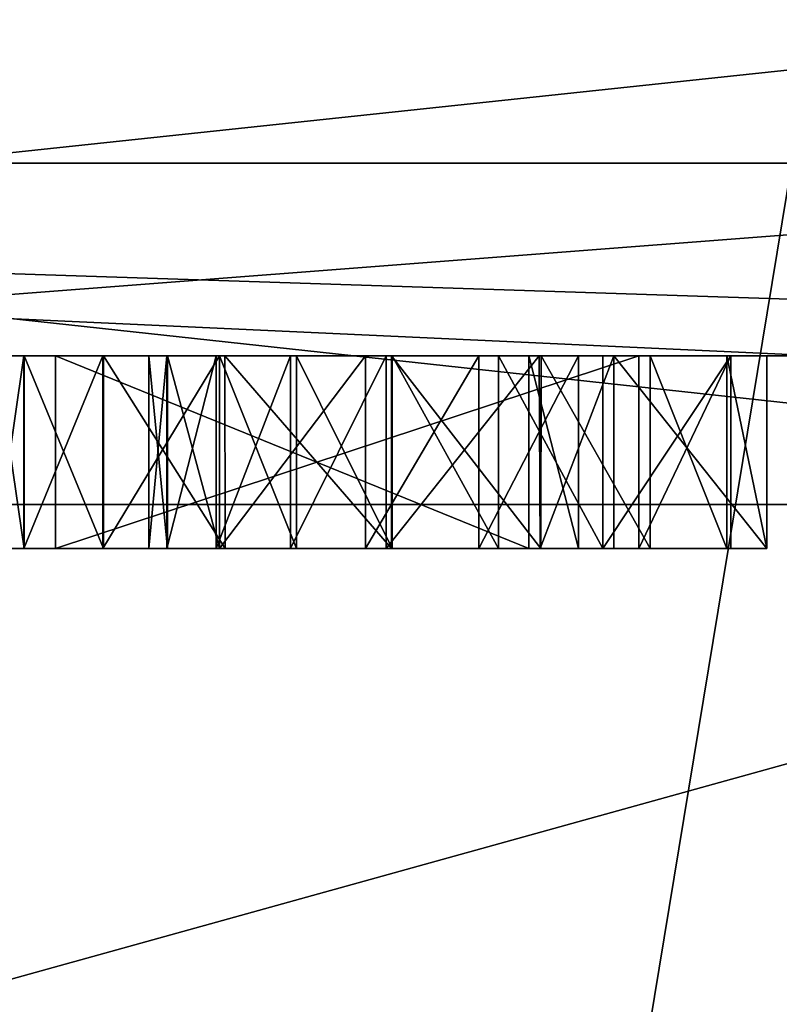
# Model space of a CAD drawing. Header units: millimetres. Extents: x -50 to 50, y -22 to 96.
# Tile 334 of 374: x -4.41 to -2.44, y 85.32 to 87.87. Entities that reach past the tile are written whole.
import ezdxf

# ---------------------------------------------------------------- set-up
doc = ezdxf.new("R2010")
doc.units = ezdxf.units.MM
doc.header["$LTSCALE"] = 65.185185
for name, color, linetype in [('1633', 7, 'CONTINUOUS'), ('1635', 7, 'CONTINUOUS'), ('1636', 7, 'CONTINUOUS'), ('1638', 7, 'CONTINUOUS'), ('2685', 7, 'CONTINUOUS'), ('2690', 7, 'CONTINUOUS'), ('2844', 7, 'CONTINUOUS'), ('2884', 7, 'CONTINUOUS'), ('3005', 7, 'CONTINUOUS'), ('3006', 7, 'CONTINUOUS'), ('3007', 7, 'CONTINUOUS'), ('3008', 7, 'CONTINUOUS'), ('3009', 7, 'CONTINUOUS'), ('3010', 7, 'CONTINUOUS'), ('3011', 7, 'CONTINUOUS'), ('3012', 7, 'CONTINUOUS'), ('3013', 7, 'CONTINUOUS'), ('3014', 7, 'CONTINUOUS'), ('3015', 7, 'CONTINUOUS'), ('3016', 7, 'CONTINUOUS'), ('3017', 7, 'CONTINUOUS'), ('3018', 7, 'CONTINUOUS'), ('3019', 7, 'CONTINUOUS'), ('3020', 7, 'CONTINUOUS'), ('3021', 7, 'CONTINUOUS'), ('3022', 7, 'CONTINUOUS'), ('3023', 7, 'CONTINUOUS'), ('3024', 7, 'CONTINUOUS'), ('3506', 7, 'CONTINUOUS'), ('3525', 7, 'CONTINUOUS')]:
    doc.layers.add(name, color=color, linetype=linetype)

msp = doc.modelspace()

# ---------------------------------------------------------------- linework, layer by layer
at = {"layer": '1633', "color": 7, "linetype": 'CONTINUOUS', "true_color": 0xe0f2ff}
for points in [[(-13.199, 87.5, 34.9907), (-2.4102, 87.5, 40.8332), (-12.3744, 27, 35.8744), (-13.199, 87.5, 34.9907)], [(-12.3744, 27, 35.8744), (-2.4102, 87.5, 40.8332), (-1.1745, 73, 40.9605), (-12.3744, 27, 35.8744)]]:
    msp.add_3dface(points, dxfattribs=at)
at = {"layer": '1635', "color": 7, "linetype": 'CONTINUOUS', "true_color": 0xe0f2ff}
for points in [[(-12.3744, 27, -29.8744), (0, 27, -35), (-12.3744, 87.5, -29.8744), (-12.3744, 27, -29.8744)], [(-12.3744, 87.5, -29.8744), (0, 27, -35), (0, 87.5, -35), (-12.3744, 87.5, -29.8744)]]:
    msp.add_3dface(points, dxfattribs=at)
at = {"layer": '1636', "color": 7, "linetype": 'CONTINUOUS', "true_color": 0xe0f2ff}
for points in [[(0, 86.6144, -36.3), (-13.0137, 86.6144, -31.0678), (0, 88, -35.5), (0, 86.6144, -36.3)], [(0, 88, -35.5), (-13.0137, 86.6144, -31.0678), (-12.7283, 88, -30.2276), (0, 88, -35.5)]]:
    msp.add_3dface(points, dxfattribs=at)
at = {"layer": '1638', "color": 7, "linetype": 'CONTINUOUS', "true_color": 0xe0f2ff}
for points in [[(0, 86.6144, 42.3), (-12.7283, 88, 36.2276), (-13.0137, 86.6144, 37.0678), (0, 86.6144, 42.3)], [(0, 88, 41.5), (-12.7283, 88, 36.2276), (0, 86.6144, 42.3), (0, 88, 41.5)]]:
    msp.add_3dface(points, dxfattribs=at)
at = {"layer": '2685', "color": 7, "linetype": 'CONTINUOUS', "true_color": 0xa80407}
for points in [[(-17, 87, 23.5), (-17, 87, -17.5), (17, 87, 23.5), (-17, 87, 23.5)], [(17, 87, 23.5), (-17, 87, -17.5), (-3.4481, 87, -15.9369), (17, 87, 23.5)], [(-17, 87, -17.5), (-12.0254, 87, -29.5162), (-4.1971, 87, -17.6492), (-17, 87, -17.5)], [(-3.4481, 87, -15.9369), (-17, 87, -17.5), (-3.88, 87, -16.0133), (-3.4481, 87, -15.9369)], [(-3.88, 87, -16.0133), (-17, 87, -17.5), (-4.195, 87, -16.2245), (-3.88, 87, -16.0133)], [(-4.195, 87, -16.2245), (-17, 87, -17.5), (-4.4007, 87, -16.5425), (-4.195, 87, -16.2245)], [(-4.4007, 87, -16.5425), (-17, 87, -17.5), (-4.4745, 87, -16.9633), (-4.4007, 87, -16.5425)], [(-4.4745, 87, -16.9633), (-17, 87, -17.5), (-4.4013, 87, -17.36), (-4.4745, 87, -16.9633)], [(-4.4013, 87, -17.36), (-17, 87, -17.5), (-4.1971, 87, -17.6492), (-4.4013, 87, -17.36)], [(-12.8219, 87, 34.6624), (-17, 87, 23.5), (12.8219, 87, 34.6624), (-12.8219, 87, 34.6624)], [(12.8219, 87, 34.6624), (-17, 87, 23.5), (17, 87, 23.5), (12.8219, 87, 34.6624)], [(-2.3413, 87, 40.338), (-12.8219, 87, 34.6624), (-2.103, 87, 40.2671), (-2.3413, 87, 40.338)], [(-2.103, 87, 40.2671), (-12.8219, 87, 34.6624), (-2, 87, 40.0409), (-2.103, 87, 40.2671)], [(-2, 87, 40.0409), (-12.8219, 87, 34.6624), (-2, 87, 39.2356), (-2, 87, 40.0409)], [(-2, 87, 39.2356), (-12.8219, 87, 34.6624), (-1.6192, 87, 38.3164), (-2, 87, 39.2356)], [(-1.6192, 87, 38.3164), (-12.8219, 87, 34.6624), (-0.7, 87, 37.9356), (-1.6192, 87, 38.3164)], [(-0.7, 87, 37.9356), (-12.8219, 87, 34.6624), (0.7, 87, 37.9356), (-0.7, 87, 37.9356)], [(0.7, 87, 37.9356), (-12.8219, 87, 34.6624), (12.8219, 87, 34.6624), (0.7, 87, 37.9356)], [(12.0254, 87, -29.5162), (17, 87, -17.5), (-12.0254, 87, -29.5162), (12.0254, 87, -29.5162)], [(-12.0254, 87, -29.5162), (17, 87, -17.5), (3.1874, 87, -18.8982), (-12.0254, 87, -29.5162)], [(-6.5084, 87, -33.2048), (12.0254, 87, -29.5162), (-12.0254, 87, -29.5162), (-6.5084, 87, -33.2048)], [(-12.0254, 87, -29.5162), (3.1874, 87, -18.8982), (1.1263, 87, -18.9633), (-12.0254, 87, -29.5162)], [(-12.0254, 87, -29.5162), (1.1263, 87, -18.9633), (-1.2749, 87, -18.9633), (-12.0254, 87, -29.5162)], [(-1.5009, 87, -18.9404), (-12.0254, 87, -29.5162), (-1.2749, 87, -18.9633), (-1.5009, 87, -18.9404)], [(-12.0254, 87, -29.5162), (-1.5009, 87, -18.9404), (-2.8065, 87, -18.8982), (-12.0254, 87, -29.5162)], [(-4.1971, 87, -17.6492), (-12.0254, 87, -29.5162), (-3.8942, 87, -17.8379), (-4.1971, 87, -17.6492)], [(-3.8942, 87, -17.8379), (-12.0254, 87, -29.5162), (-4.3198, 87, -18.5316), (-3.8942, 87, -17.8379)], [(-4.3198, 87, -18.5316), (-12.0254, 87, -29.5162), (-4.3198, 87, -18.8982), (-4.3198, 87, -18.5316)], [(-4.3198, 87, -18.8982), (-12.0254, 87, -29.5162), (-2.8065, 87, -18.8982), (-4.3198, 87, -18.8982)], [(6.5084, 87, -33.2048), (12.0254, 87, -29.5162), (-6.5084, 87, -33.2048), (6.5084, 87, -33.2048)], [(0, 87, -34.5), (6.5084, 87, -33.2048), (-6.5084, 87, -33.2048), (0, 87, -34.5)], [(-3.5153, 87, -17.9043), (-3.8942, 87, -17.8379), (-4.3198, 87, -18.5316), (-3.5153, 87, -17.9043)], [(-3.2219, 87, -17.8572), (-3.5153, 87, -17.9043), (-4.3198, 87, -18.5316), (-3.2219, 87, -17.8572)], [(-2.9633, 87, -17.7169), (-3.2219, 87, -17.8572), (-4.3198, 87, -18.5316), (-2.9633, 87, -17.7169)], [(-3.0916, 87, -18.5316), (-2.9633, 87, -17.7169), (-4.3198, 87, -18.5316), (-3.0916, 87, -18.5316)], [(-2.1752, 87, -16.9735), (-2.4745, 87, -16.778), (-4.0774, 87, -16.9246), (-2.1752, 87, -16.9735)], [(-4.0287, 87, -17.1879), (-2.1752, 87, -16.9735), (-4.0774, 87, -16.9246), (-4.0287, 87, -17.1879)], [(-4.0774, 87, -16.9246), (-2.4745, 87, -16.778), (-2.8717, 87, -16.778), (-4.0774, 87, -16.9246)], [(-4.0312, 87, -16.6637), (-4.0774, 87, -16.9246), (-2.8717, 87, -16.778), (-4.0312, 87, -16.6637)], [(-3.9028, 87, -16.472), (-4.0312, 87, -16.6637), (-3.0648, 87, -16.4221), (-3.9028, 87, -16.472)], [(-3.0648, 87, -16.4221), (-4.0312, 87, -16.6637), (-2.8717, 87, -16.778), (-3.0648, 87, -16.4221)], [(-2.9002, 87, -17.2729), (-2.1752, 87, -16.9735), (-4.0287, 87, -17.1879), (-2.9002, 87, -17.2729)], [(-3.8941, 87, -17.3747), (-2.9002, 87, -17.2729), (-4.0287, 87, -17.1879), (-3.8941, 87, -17.3747)], [(-3.7104, 87, -16.3471), (-3.9028, 87, -16.472), (-3.0648, 87, -16.4221), (-3.7104, 87, -16.3471)], [(-3.1705, 87, -17.4763), (-2.9002, 87, -17.2729), (-3.8941, 87, -17.3747), (-3.1705, 87, -17.4763)], [(-3.6944, 87, -17.4951), (-3.1705, 87, -17.4763), (-3.8941, 87, -17.3747), (-3.6944, 87, -17.4951)], [(-3.4623, 87, -16.3035), (-3.7104, 87, -16.3471), (-3.0648, 87, -16.4221), (-3.4623, 87, -16.3035)], [(-3.446, 87, -17.5377), (-3.1705, 87, -17.4763), (-3.6944, 87, -17.4951), (-3.446, 87, -17.5377)], [(-1.224, 87, -15.9369), (17, 87, 23.5), (-3.4481, 87, -15.9369), (-1.224, 87, -15.9369)], [(-3.0604, 87, -15.9954), (-1.224, 87, -15.9369), (-3.4481, 87, -15.9369), (-3.0604, 87, -15.9954)], [(-1.6286, 87, -16.014), (-1.224, 87, -15.9369), (-3.0604, 87, -15.9954), (-1.6286, 87, -16.014)], [(-2.7771, 87, -16.1516), (-1.6286, 87, -16.014), (-3.0604, 87, -15.9954), (-2.7771, 87, -16.1516)], [(-2.5682, 87, -17.2974), (-2.1752, 87, -16.9735), (-2.9002, 87, -17.2729), (-2.5682, 87, -17.2974)], [(-2.0659, 87, -18.4319), (-2.1202, 87, -18.1629), (-2.8065, 87, -18.8982), (-2.0659, 87, -18.4319)], [(-2.1202, 87, -18.1629), (-1.9262, 87, -17.6268), (-2.8065, 87, -18.8982), (-2.1202, 87, -18.1629)], [(-1.9728, 87, -18.6309), (-2.0659, 87, -18.4319), (-2.8065, 87, -18.8982), (-1.9728, 87, -18.6309)], [(-1.8424, 87, -18.7751), (-1.9728, 87, -18.6309), (-2.8065, 87, -18.8982), (-1.8424, 87, -18.7751)], [(-1.6843, 87, -18.8778), (-1.8424, 87, -18.7751), (-2.8065, 87, -18.8982), (-1.6843, 87, -18.8778)], [(-1.5009, 87, -18.9404), (-1.6843, 87, -18.8778), (-2.8065, 87, -18.8982), (-1.5009, 87, -18.9404)], [(-1.9262, 87, -17.6268), (-2.1098, 87, -17.3432), (-2.8065, 87, -18.8982), (-1.9262, 87, -17.6268)], [(-2.8065, 87, -18.8982), (-2.1098, 87, -17.3432), (-2.5682, 87, -17.2974), (-2.8065, 87, -18.8982)], [(-1.9206, 87, -16.2301), (-1.6286, 87, -16.014), (-2.7771, 87, -16.1516), (-1.9206, 87, -16.2301)], [(-2.5783, 87, -16.4019), (-1.9206, 87, -16.2301), (-2.7771, 87, -16.1516), (-2.5783, 87, -16.4019)], [(-2.1074, 87, -16.551), (-1.9206, 87, -16.2301), (-2.5783, 87, -16.4019), (-2.1074, 87, -16.551)], [(-2.4745, 87, -16.778), (-2.1074, 87, -16.551), (-2.5783, 87, -16.4019), (-2.4745, 87, -16.778)], [(-2.1098, 87, -17.3432), (-2.1752, 87, -16.9735), (-2.5682, 87, -17.2974), (-2.1098, 87, -17.3432)], [(-2.1752, 87, -16.9735), (-2.1074, 87, -16.551), (-2.4745, 87, -16.778), (-2.1752, 87, -16.9735)]]:
    msp.add_3dface(points, dxfattribs=at)
at = {"layer": '2690', "color": 7, "linetype": 'CONTINUOUS', "true_color": 0x21211a}
for points in [[(-4.0774, 86.5, -16.9246), (-4.0312, 86.5, -16.6638), (-4.4745, 86.5, -16.9633), (-4.0774, 86.5, -16.9246)], [(-4.4745, 86.5, -16.9633), (-4.0312, 86.5, -16.6638), (-4.4006, 86.5, -16.5424), (-4.4745, 86.5, -16.9633)], [(-4.0288, 86.5, -17.1878), (-4.0774, 86.5, -16.9246), (-4.4745, 86.5, -16.9633), (-4.0288, 86.5, -17.1878)], [(-4.4013, 86.5, -17.36), (-4.0288, 86.5, -17.1878), (-4.4745, 86.5, -16.9633), (-4.4013, 86.5, -17.36)], [(-3.8941, 86.5, -17.3747), (-4.0288, 86.5, -17.1878), (-4.4013, 86.5, -17.36), (-3.8941, 86.5, -17.3747)], [(-4.1971, 86.5, -17.6492), (-3.8941, 86.5, -17.3747), (-4.4013, 86.5, -17.36), (-4.1971, 86.5, -17.6492)], [(-3.9028, 86.5, -16.472), (-3.7104, 86.5, -16.3471), (-4.4006, 86.5, -16.5424), (-3.9028, 86.5, -16.472)], [(-4.4006, 86.5, -16.5424), (-3.7104, 86.5, -16.3471), (-4.195, 86.5, -16.2245), (-4.4006, 86.5, -16.5424)], [(-4.0312, 86.5, -16.6638), (-3.9028, 86.5, -16.472), (-4.4006, 86.5, -16.5424), (-4.0312, 86.5, -16.6638)], [(-4.3198, 86.5, -18.8982), (-2.8065, 86.5, -18.8982), (-3.0916, 86.5, -18.5316), (-4.3198, 86.5, -18.8982)], [(-4.3198, 86.5, -18.5316), (-4.3198, 86.5, -18.8982), (-3.0916, 86.5, -18.5316), (-4.3198, 86.5, -18.5316)], [(-3.6944, 86.5, -17.4951), (-3.8941, 86.5, -17.3747), (-4.1971, 86.5, -17.6492), (-3.6944, 86.5, -17.4951)], [(-3.446, 86.5, -17.5377), (-3.6944, 86.5, -17.4951), (-4.1971, 86.5, -17.6492), (-3.446, 86.5, -17.5377)], [(-2.9633, 86.5, -17.7169), (-3.446, 86.5, -17.5377), (-4.1971, 86.5, -17.6492), (-2.9633, 86.5, -17.7169)], [(-3.8943, 86.5, -17.8379), (-2.9633, 86.5, -17.7169), (-4.1971, 86.5, -17.6492), (-3.8943, 86.5, -17.8379)], [(-3.7104, 86.5, -16.3471), (-3.4623, 86.5, -16.3035), (-4.195, 86.5, -16.2245), (-3.7104, 86.5, -16.3471)], [(-4.195, 86.5, -16.2245), (-3.4623, 86.5, -16.3035), (-2.7771, 86.5, -16.1516), (-4.195, 86.5, -16.2245)], [(-3.8799, 86.5, -16.0132), (-4.195, 86.5, -16.2245), (-2.7771, 86.5, -16.1516), (-3.8799, 86.5, -16.0132)], [(-3.2219, 86.5, -17.8572), (-2.9633, 86.5, -17.7169), (-3.8943, 86.5, -17.8379), (-3.2219, 86.5, -17.8572)], [(-3.5153, 86.5, -17.9043), (-3.2219, 86.5, -17.8572), (-3.8943, 86.5, -17.8379), (-3.5153, 86.5, -17.9043)], [(-3.4481, 86.5, -15.9369), (-3.8799, 86.5, -16.0132), (-3.0606, 86.5, -15.9953), (-3.4481, 86.5, -15.9369)], [(-3.0606, 86.5, -15.9953), (-3.8799, 86.5, -16.0132), (-2.7771, 86.5, -16.1516), (-3.0606, 86.5, -15.9953)], [(-3.4623, 86.5, -16.3035), (-3.0629, 86.5, -16.4237), (-2.5781, 86.5, -16.4022), (-3.4623, 86.5, -16.3035)], [(-2.7771, 86.5, -16.1516), (-3.4623, 86.5, -16.3035), (-2.5781, 86.5, -16.4022), (-2.7771, 86.5, -16.1516)], [(-3.1703, 86.5, -17.4762), (-3.446, 86.5, -17.5377), (-2.9633, 86.5, -17.7169), (-3.1703, 86.5, -17.4762)], [(-2.9002, 86.5, -17.2729), (-3.1703, 86.5, -17.4762), (-2.5682, 86.5, -17.2974), (-2.9002, 86.5, -17.2729)], [(-2.5682, 86.5, -17.2974), (-3.1703, 86.5, -17.4762), (-2.9633, 86.5, -17.7169), (-2.5682, 86.5, -17.2974)], [(-2.8065, 86.5, -18.8982), (-2.5682, 86.5, -17.2974), (-3.0916, 86.5, -18.5316), (-2.8065, 86.5, -18.8982)], [(-3.0916, 86.5, -18.5316), (-2.5682, 86.5, -17.2974), (-2.9633, 86.5, -17.7169), (-3.0916, 86.5, -18.5316)], [(-3.0629, 86.5, -16.4237), (-2.8717, 86.5, -16.778), (-2.5781, 86.5, -16.4022), (-3.0629, 86.5, -16.4237)], [(-2.8717, 86.5, -16.778), (-2.4745, 86.5, -16.778), (-2.5781, 86.5, -16.4022), (-2.8717, 86.5, -16.778)]]:
    msp.add_3dface(points, dxfattribs=at)
at = {"layer": '2844', "color": 7, "linetype": 'CONTINUOUS', "true_color": 0xa80407}
for points in [[(-12.3744, 87.5, -29.8744), (0, 87.5, -35), (-6.5084, 87, -33.2048), (-12.3744, 87.5, -29.8744)], [(0, 87.5, -35), (0, 87, -34.5), (-6.5084, 87, -33.2048), (0, 87.5, -35)]]:
    msp.add_3dface(points, dxfattribs=at)
at = {"layer": '2884', "color": 7, "linetype": 'CONTINUOUS', "true_color": 0xa80407}
for points in [[(-2.4102, 87.5, 40.8332), (-13.199, 87.5, 34.9907), (-2.39, 87.1464, 40.6882), (-2.4102, 87.5, 40.8332)], [(-13.199, 87.5, 34.9907), (-12.8219, 87, 34.6624), (-2.3413, 87, 40.338), (-13.199, 87.5, 34.9907)], [(-13.199, 87.5, 34.9907), (-2.3413, 87, 40.338), (-2.39, 87.1464, 40.6882), (-13.199, 87.5, 34.9907)]]:
    msp.add_3dface(points, dxfattribs=at)
at = {"layer": '3005', "color": 7, "linetype": 'CONTINUOUS', "true_color": 0xa80407}
for points in [[(-2.5783, 87, -16.4019), (-2.7771, 87, -16.1516), (-2.5781, 86.5, -16.4022), (-2.5783, 87, -16.4019)], [(-2.7771, 87, -16.1516), (-2.7771, 86.5, -16.1516), (-2.5781, 86.5, -16.4022), (-2.7771, 87, -16.1516)], [(-2.4745, 87, -16.778), (-2.5783, 87, -16.4019), (-2.4745, 86.5, -16.778), (-2.4745, 87, -16.778)], [(-2.4745, 86.5, -16.778), (-2.5783, 87, -16.4019), (-2.5781, 86.5, -16.4022), (-2.4745, 86.5, -16.778)]]:
    msp.add_3dface(points, dxfattribs=at)
at = {"layer": '3006', "color": 7, "linetype": 'CONTINUOUS', "true_color": 0xa80407}
for points in [[(-3.0604, 87, -15.9954), (-3.4481, 87, -15.9369), (-3.0606, 86.5, -15.9953), (-3.0604, 87, -15.9954)], [(-3.4481, 87, -15.9369), (-3.4481, 86.5, -15.9369), (-3.0606, 86.5, -15.9953), (-3.4481, 87, -15.9369)], [(-3.0604, 87, -15.9954), (-3.0606, 86.5, -15.9953), (-2.7771, 86.5, -16.1516), (-3.0604, 87, -15.9954)], [(-2.7771, 87, -16.1516), (-3.0604, 87, -15.9954), (-2.7771, 86.5, -16.1516), (-2.7771, 87, -16.1516)]]:
    msp.add_3dface(points, dxfattribs=at)
at = {"layer": '3007', "color": 7, "linetype": 'CONTINUOUS', "true_color": 0xa80407}
for points in [[(-3.88, 87, -16.0133), (-4.195, 87, -16.2245), (-3.8799, 86.5, -16.0132), (-3.88, 87, -16.0133)], [(-4.195, 87, -16.2245), (-4.195, 86.5, -16.2245), (-3.8799, 86.5, -16.0132), (-4.195, 87, -16.2245)], [(-3.4481, 87, -15.9369), (-3.88, 87, -16.0133), (-3.4481, 86.5, -15.9369), (-3.4481, 87, -15.9369)], [(-3.88, 87, -16.0133), (-3.8799, 86.5, -16.0132), (-3.4481, 86.5, -15.9369), (-3.88, 87, -16.0133)]]:
    msp.add_3dface(points, dxfattribs=at)
at = {"layer": '3008', "color": 7, "linetype": 'CONTINUOUS', "true_color": 0xa80407}
for points in [[(-4.4007, 87, -16.5425), (-4.4745, 87, -16.9633), (-4.4006, 86.5, -16.5424), (-4.4007, 87, -16.5425)], [(-4.4745, 87, -16.9633), (-4.4745, 86.5, -16.9633), (-4.4006, 86.5, -16.5424), (-4.4745, 87, -16.9633)], [(-4.195, 87, -16.2245), (-4.4007, 87, -16.5425), (-4.195, 86.5, -16.2245), (-4.195, 87, -16.2245)], [(-4.4007, 87, -16.5425), (-4.4006, 86.5, -16.5424), (-4.195, 86.5, -16.2245), (-4.4007, 87, -16.5425)]]:
    msp.add_3dface(points, dxfattribs=at)
at = {"layer": '3009', "color": 7, "linetype": 'CONTINUOUS', "true_color": 0xa80407}
for points in [[(-4.4745, 87, -16.9633), (-4.4013, 87, -17.36), (-4.4745, 86.5, -16.9633), (-4.4745, 87, -16.9633)], [(-4.4013, 87, -17.36), (-4.4013, 86.5, -17.36), (-4.4745, 86.5, -16.9633), (-4.4013, 87, -17.36)], [(-4.4013, 87, -17.36), (-4.1971, 87, -17.6492), (-4.4013, 86.5, -17.36), (-4.4013, 87, -17.36)], [(-4.1971, 87, -17.6492), (-4.1971, 86.5, -17.6492), (-4.4013, 86.5, -17.36), (-4.1971, 87, -17.6492)]]:
    msp.add_3dface(points, dxfattribs=at)
at = {"layer": '3010', "color": 7, "linetype": 'CONTINUOUS', "true_color": 0xa80407}
for points in [[(-4.1971, 87, -17.6492), (-3.8942, 87, -17.8379), (-4.1971, 86.5, -17.6492), (-4.1971, 87, -17.6492)], [(-3.8942, 87, -17.8379), (-3.8943, 86.5, -17.8379), (-4.1971, 86.5, -17.6492), (-3.8942, 87, -17.8379)], [(-3.8942, 87, -17.8379), (-3.5153, 87, -17.9043), (-3.8943, 86.5, -17.8379), (-3.8942, 87, -17.8379)], [(-3.5153, 87, -17.9043), (-3.5153, 86.5, -17.9043), (-3.8943, 86.5, -17.8379), (-3.5153, 87, -17.9043)]]:
    msp.add_3dface(points, dxfattribs=at)
at = {"layer": '3011', "color": 7, "linetype": 'CONTINUOUS', "true_color": 0xa80407}
for points in [[(-3.5153, 87, -17.9043), (-3.2219, 87, -17.8572), (-3.5153, 86.5, -17.9043), (-3.5153, 87, -17.9043)], [(-3.2219, 87, -17.8572), (-3.2219, 86.5, -17.8572), (-3.5153, 86.5, -17.9043), (-3.2219, 87, -17.8572)], [(-3.2219, 87, -17.8572), (-2.9633, 87, -17.7169), (-3.2219, 86.5, -17.8572), (-3.2219, 87, -17.8572)], [(-2.9633, 87, -17.7169), (-2.9633, 86.5, -17.7169), (-3.2219, 86.5, -17.8572), (-2.9633, 87, -17.7169)]]:
    msp.add_3dface(points, dxfattribs=at)
at = {"layer": '3012', "color": 7, "linetype": 'CONTINUOUS', "true_color": 0xa80407}
for points in [[(-2.9633, 87, -17.7169), (-3.0916, 87, -18.5316), (-2.9633, 86.5, -17.7169), (-2.9633, 87, -17.7169)], [(-3.0916, 87, -18.5316), (-3.0916, 86.5, -18.5316), (-2.9633, 86.5, -17.7169), (-3.0916, 87, -18.5316)]]:
    msp.add_3dface(points, dxfattribs=at)
at = {"layer": '3013', "color": 7, "linetype": 'CONTINUOUS', "true_color": 0xa80407}
for points in [[(-3.0916, 87, -18.5316), (-4.3198, 87, -18.5316), (-3.0916, 86.5, -18.5316), (-3.0916, 87, -18.5316)], [(-4.3198, 87, -18.5316), (-4.3198, 86.5, -18.5316), (-3.0916, 86.5, -18.5316), (-4.3198, 87, -18.5316)]]:
    msp.add_3dface(points, dxfattribs=at)
at = {"layer": '3014', "color": 7, "linetype": 'CONTINUOUS', "true_color": 0xa80407}
for points in [[(-4.3198, 87, -18.5316), (-4.3198, 87, -18.8982), (-4.3198, 86.5, -18.8982), (-4.3198, 87, -18.5316)], [(-4.3198, 87, -18.5316), (-4.3198, 86.5, -18.8982), (-4.3198, 86.5, -18.5316), (-4.3198, 87, -18.5316)]]:
    msp.add_3dface(points, dxfattribs=at)
at = {"layer": '3015', "color": 7, "linetype": 'CONTINUOUS', "true_color": 0xa80407}
for points in [[(-4.3198, 87, -18.8982), (-2.8065, 87, -18.8982), (-4.3198, 86.5, -18.8982), (-4.3198, 87, -18.8982)], [(-2.8065, 87, -18.8982), (-2.8065, 86.5, -18.8982), (-4.3198, 86.5, -18.8982), (-2.8065, 87, -18.8982)]]:
    msp.add_3dface(points, dxfattribs=at)
at = {"layer": '3016', "color": 7, "linetype": 'CONTINUOUS', "true_color": 0xa80407}
for points in [[(-2.8065, 87, -18.8982), (-2.5682, 87, -17.2974), (-2.8065, 86.5, -18.8982), (-2.8065, 87, -18.8982)], [(-2.5682, 87, -17.2974), (-2.5682, 86.5, -17.2974), (-2.8065, 86.5, -18.8982), (-2.5682, 87, -17.2974)]]:
    msp.add_3dface(points, dxfattribs=at)
at = {"layer": '3017', "color": 7, "linetype": 'CONTINUOUS', "true_color": 0xa80407}
for points in [[(-2.5682, 87, -17.2974), (-2.9002, 87, -17.2729), (-2.9002, 86.5, -17.2729), (-2.5682, 87, -17.2974)], [(-2.5682, 87, -17.2974), (-2.9002, 86.5, -17.2729), (-2.5682, 86.5, -17.2974), (-2.5682, 87, -17.2974)]]:
    msp.add_3dface(points, dxfattribs=at)
at = {"layer": '3018', "color": 7, "linetype": 'CONTINUOUS', "true_color": 0xa80407}
for points in [[(-3.1705, 87, -17.4763), (-3.446, 87, -17.5377), (-3.1703, 86.5, -17.4762), (-3.1705, 87, -17.4763)], [(-3.446, 87, -17.5377), (-3.446, 86.5, -17.5377), (-3.1703, 86.5, -17.4762), (-3.446, 87, -17.5377)], [(-2.9002, 87, -17.2729), (-3.1705, 87, -17.4763), (-2.9002, 86.5, -17.2729), (-2.9002, 87, -17.2729)], [(-3.1705, 87, -17.4763), (-3.1703, 86.5, -17.4762), (-2.9002, 86.5, -17.2729), (-3.1705, 87, -17.4763)]]:
    msp.add_3dface(points, dxfattribs=at)
at = {"layer": '3019', "color": 7, "linetype": 'CONTINUOUS', "true_color": 0xa80407}
for points in [[(-3.6944, 87, -17.4951), (-3.8941, 87, -17.3747), (-3.6944, 86.5, -17.4951), (-3.6944, 87, -17.4951)], [(-3.8941, 87, -17.3747), (-3.8941, 86.5, -17.3747), (-3.6944, 86.5, -17.4951), (-3.8941, 87, -17.3747)], [(-3.446, 87, -17.5377), (-3.6944, 87, -17.4951), (-3.446, 86.5, -17.5377), (-3.446, 87, -17.5377)], [(-3.6944, 87, -17.4951), (-3.6944, 86.5, -17.4951), (-3.446, 86.5, -17.5377), (-3.6944, 87, -17.4951)]]:
    msp.add_3dface(points, dxfattribs=at)
at = {"layer": '3020', "color": 7, "linetype": 'CONTINUOUS', "true_color": 0xa80407}
for points in [[(-4.0287, 87, -17.1879), (-4.0774, 87, -16.9246), (-4.0288, 86.5, -17.1878), (-4.0287, 87, -17.1879)], [(-4.0774, 87, -16.9246), (-4.0774, 86.5, -16.9246), (-4.0288, 86.5, -17.1878), (-4.0774, 87, -16.9246)], [(-4.0287, 87, -17.1879), (-4.0288, 86.5, -17.1878), (-3.8941, 86.5, -17.3747), (-4.0287, 87, -17.1879)], [(-3.8941, 87, -17.3747), (-4.0287, 87, -17.1879), (-3.8941, 86.5, -17.3747), (-3.8941, 87, -17.3747)]]:
    msp.add_3dface(points, dxfattribs=at)
at = {"layer": '3021', "color": 7, "linetype": 'CONTINUOUS', "true_color": 0xa80407}
for points in [[(-4.0774, 87, -16.9246), (-4.0312, 87, -16.6637), (-4.0774, 86.5, -16.9246), (-4.0774, 87, -16.9246)], [(-4.0312, 87, -16.6637), (-4.0312, 86.5, -16.6638), (-4.0774, 86.5, -16.9246), (-4.0312, 87, -16.6637)], [(-4.0312, 87, -16.6637), (-3.9028, 87, -16.472), (-4.0312, 86.5, -16.6638), (-4.0312, 87, -16.6637)], [(-3.9028, 87, -16.472), (-3.9028, 86.5, -16.472), (-4.0312, 86.5, -16.6638), (-3.9028, 87, -16.472)]]:
    msp.add_3dface(points, dxfattribs=at)
at = {"layer": '3022', "color": 7, "linetype": 'CONTINUOUS', "true_color": 0xa80407}
for points in [[(-3.9028, 87, -16.472), (-3.7104, 87, -16.3471), (-3.9028, 86.5, -16.472), (-3.9028, 87, -16.472)], [(-3.7104, 87, -16.3471), (-3.7104, 86.5, -16.3471), (-3.9028, 86.5, -16.472), (-3.7104, 87, -16.3471)], [(-3.7104, 87, -16.3471), (-3.4623, 87, -16.3035), (-3.7104, 86.5, -16.3471), (-3.7104, 87, -16.3471)], [(-3.4623, 87, -16.3035), (-3.4623, 86.5, -16.3035), (-3.7104, 86.5, -16.3471), (-3.4623, 87, -16.3035)]]:
    msp.add_3dface(points, dxfattribs=at)
at = {"layer": '3023', "color": 7, "linetype": 'CONTINUOUS', "true_color": 0xa80407}
for points in [[(-3.4623, 87, -16.3035), (-3.0648, 87, -16.4221), (-3.4623, 86.5, -16.3035), (-3.4623, 87, -16.3035)], [(-3.0648, 87, -16.4221), (-3.0629, 86.5, -16.4237), (-3.4623, 86.5, -16.3035), (-3.0648, 87, -16.4221)], [(-3.0648, 87, -16.4221), (-2.8717, 87, -16.778), (-3.0629, 86.5, -16.4237), (-3.0648, 87, -16.4221)], [(-2.8717, 87, -16.778), (-2.8717, 86.5, -16.778), (-3.0629, 86.5, -16.4237), (-2.8717, 87, -16.778)]]:
    msp.add_3dface(points, dxfattribs=at)
at = {"layer": '3024', "color": 7, "linetype": 'CONTINUOUS', "true_color": 0xa80407}
for points in [[(-2.8717, 87, -16.778), (-2.4745, 87, -16.778), (-2.4745, 86.5, -16.778), (-2.8717, 87, -16.778)], [(-2.8717, 87, -16.778), (-2.4745, 86.5, -16.778), (-2.8717, 86.5, -16.778), (-2.8717, 87, -16.778)]]:
    msp.add_3dface(points, dxfattribs=at)
at = {"layer": '3506', "color": 7, "linetype": 'CONTINUOUS', "true_color": 0xe0f2ff}
for points in [[(0, 83, 42.3), (-13.0137, 86.6144, 37.0678), (-13.0138, 83, 37.0676), (0, 83, 42.3)], [(0, 86.6144, 42.3), (-13.0137, 86.6144, 37.0678), (0, 83, 42.3), (0, 86.6144, 42.3)]]:
    msp.add_3dface(points, dxfattribs=at)
at = {"layer": '3525', "color": 7, "linetype": 'CONTINUOUS', "true_color": 0xe0f2ff}
for points in [[(-13.0137, 86.6144, -31.0678), (0, 86.6144, -36.3), (-13.0138, 83, -31.0676), (-13.0137, 86.6144, -31.0678)], [(-13.0138, 83, -31.0676), (0, 86.6144, -36.3), (0, 83, -36.3), (-13.0138, 83, -31.0676)]]:
    msp.add_3dface(points, dxfattribs=at)

doc.saveas('drawing.dxf')
